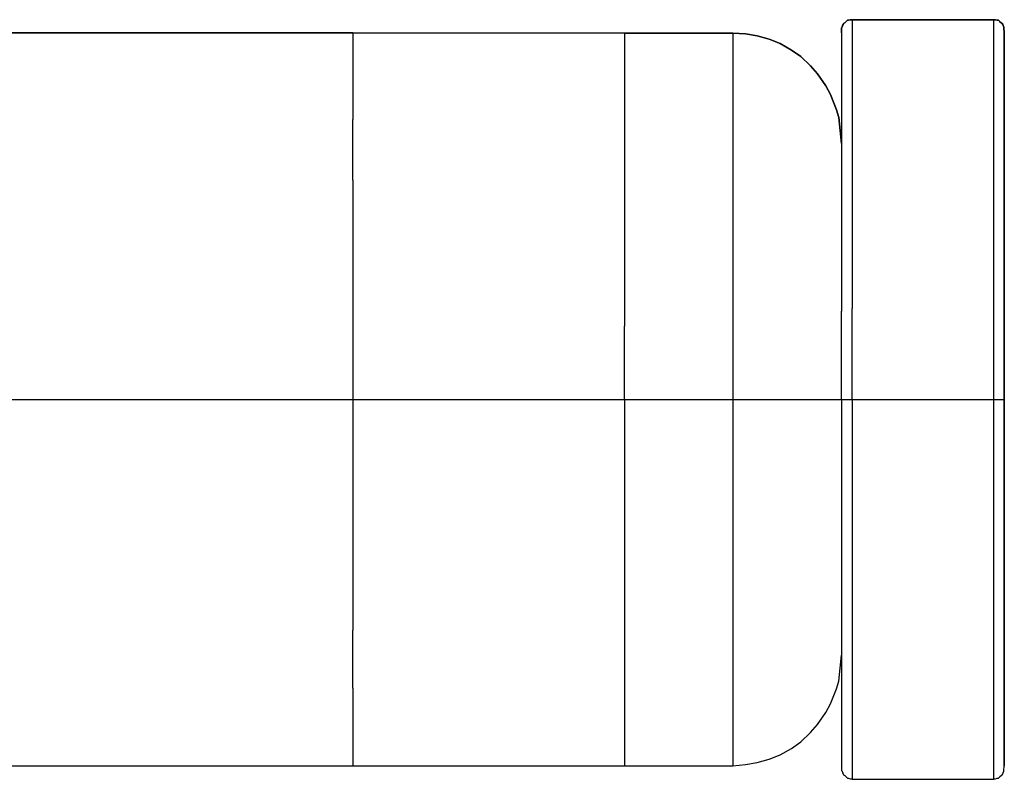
# Model space of a CAD drawing. Header units: inches. Extents: x 0 to 474, y -297 to 0.
# Tile 289 of 303: x 268.1 to 269.91, y -148.45 to -147.05. Entities that reach past the tile are written whole.
import ezdxf

# ---------------------------------------------------------------- set-up
doc = ezdxf.new("R2010")
doc.units = ezdxf.units.IN
doc.header["$MEASUREMENT"] = 0

msp = doc.modelspace()

# ---------------------------------------------------------------- linework, layer by layer
at = {"color": 7, "true_color": 0xffffff}
for p, q in [((269.6178, -147.0528), (269.6158, -147.0548)), ((269.6158, -147.0548), (269.6178, -147.0528)), ((269.6188, -147.0518), (269.6178, -147.0528)), ((269.6178, -147.0528), (269.6188, -147.0518)), ((269.6208, -147.0498), (269.6188, -147.0518)), ((269.6188, -147.0518), (269.6208, -147.0498)), ((269.6228, -147.0498), (269.6208, -147.0498)), ((269.6208, -147.0498), (269.6228, -147.0498)), ((269.6258, -147.0488), (269.6228, -147.0498)), ((269.6228, -147.0498), (269.6258, -147.0488)), ((269.6298, -147.0488), (269.6258, -147.0488)), ((269.6258, -147.0488), (269.6278, -147.0488)), ((269.6278, -147.0488), (269.6298, -147.0488)), ((269.8898, -147.0488), (269.6298, -147.0488)), ((269.6298, -147.0488), (269.6298, -147.0538)), ((269.6298, -147.0488), (269.7598, -147.0488)), ((269.6298, -147.0538), (269.6298, -147.0938)), ((269.7598, -147.0488), (269.8898, -147.0488)), ((269.8938, -147.0488), (269.8898, -147.0488)), ((269.8898, -147.0488), (269.8898, -147.0538)), ((269.8898, -147.0488), (269.8918, -147.0488)), ((269.8898, -147.0538), (269.8898, -147.0938)), ((269.8918, -147.0488), (269.8938, -147.0488)), ((269.8968, -147.0498), (269.8938, -147.0488)), ((269.8938, -147.0488), (269.8968, -147.0498)), ((269.8988, -147.0498), (269.8968, -147.0498)), ((269.8968, -147.0498), (269.8988, -147.0498)), ((269.9008, -147.0518), (269.8988, -147.0498)), ((269.8988, -147.0498), (269.9008, -147.0518)), ((269.9018, -147.0528), (269.9008, -147.0518)), ((269.9008, -147.0518), (269.9018, -147.0528)), ((269.9038, -147.0548), (269.9018, -147.0528)), ((269.9018, -147.0528), (269.9038, -147.0548)), ((269.6108, -147.0628), (269.6098, -147.0638)), ((269.6098, -147.0638), (269.6108, -147.0628)), ((269.6098, -147.0638), (269.6098, -147.0728)), ((269.6098, -147.0728), (269.6098, -147.0638)), ((269.6098, -147.0728), (269.6098, -147.0688)), ((269.6118, -147.0598), (269.6108, -147.0628)), ((269.6108, -147.0628), (269.6118, -147.0598)), ((269.6128, -147.0578), (269.6118, -147.0598)), ((269.6118, -147.0598), (269.6128, -147.0578)), ((269.6138, -147.0558), (269.6128, -147.0578)), ((269.6128, -147.0578), (269.6138, -147.0558)), ((269.6158, -147.0548), (269.6138, -147.0558)), ((269.6138, -147.0558), (269.6158, -147.0548)), ((269.9058, -147.0558), (269.9038, -147.0548)), ((269.9038, -147.0548), (269.9058, -147.0558)), ((269.9068, -147.0578), (269.9058, -147.0558)), ((269.9058, -147.0558), (269.9068, -147.0578)), ((269.9078, -147.0598), (269.9068, -147.0578)), ((269.9068, -147.0578), (269.9078, -147.0598)), ((269.9088, -147.0628), (269.9078, -147.0598)), ((269.9078, -147.0598), (269.9088, -147.0628)), ((269.9088, -147.0638), (269.9088, -147.0628)), ((269.9088, -147.0628), (269.9088, -147.0638)), ((269.9098, -147.0728), (269.9088, -147.0638)), ((269.9088, -147.0638), (269.9098, -147.0728)), ((269.9088, -147.0688), (269.9098, -147.0728)), ((268.7098, -147.0728), (266.9098, -147.0738)), ((266.9098, -147.0738), (268.7098, -147.0728)), ((269.2098, -147.0738), (268.7098, -147.0728)), ((268.7098, -147.0728), (268.7098, -147.0938)), ((268.7098, -147.0728), (269.2098, -147.0738)), ((269.4098, -147.0738), (269.2098, -147.0738)), ((269.2098, -147.0738), (269.2098, -147.0958)), ((269.2098, -147.0738), (269.2098, -147.0738)), ((269.2098, -147.0738), (269.2468, -147.0738)), ((269.2468, -147.0738), (269.4098, -147.0738)), ((269.4328, -147.0748), (269.4098, -147.0738)), ((269.4098, -147.0738), (269.4098, -147.0778)), ((269.4098, -147.0738), (269.4328, -147.0748)), ((269.4098, -147.0778), (269.4098, -147.1168)), ((269.4548, -147.0788), (269.4328, -147.0748)), ((269.4328, -147.0748), (269.4548, -147.0788)), ((269.4768, -147.0848), (269.4548, -147.0788)), ((269.4548, -147.0788), (269.4768, -147.0848)), ((269.4968, -147.0928), (269.4768, -147.0848)), ((269.4768, -147.0848), (269.4968, -147.0928)), ((269.6098, -147.0728), (269.6098, -147.2768)), ((269.6098, -147.0728), (269.6098, -147.1128)), ((269.9098, -147.7488), (269.9098, -147.0728)), ((269.9098, -147.0728), (269.9098, -147.1128)), ((268.7098, -147.0938), (268.7098, -147.1488)), ((269.2098, -147.0958), (269.2098, -147.1508)), ((269.5178, -147.1048), (269.4968, -147.0928)), ((269.4968, -147.0928), (269.5178, -147.1048)), ((269.5348, -147.1168), (269.5178, -147.1048)), ((269.5178, -147.1048), (269.5348, -147.1168)), ((269.6298, -147.0938), (269.6298, -147.1718)), ((269.8898, -147.0938), (269.8898, -147.1718)), ((269.4098, -147.1168), (269.4098, -147.1928)), ((269.5528, -147.1338), (269.5348, -147.1168)), ((269.5348, -147.1168), (269.5528, -147.1338)), ((269.6098, -147.1128), (269.6098, -147.1888)), ((269.9098, -147.1128), (269.9098, -147.1888)), ((269.5658, -147.1488), (269.5528, -147.1338)), ((269.5528, -147.1338), (269.5658, -147.1488)), ((268.7098, -147.1488), (268.7098, -147.2328)), ((269.2098, -147.1508), (269.2098, -147.2368)), ((269.5808, -147.1708), (269.5658, -147.1488)), ((269.5658, -147.1488), (269.5808, -147.1708)), ((269.5898, -147.1868), (269.5808, -147.1708)), ((269.5808, -147.1708), (269.5898, -147.1868)), ((269.6298, -147.1718), (269.6298, -147.2838)), ((269.8898, -147.1718), (269.8898, -147.2838)), ((269.4098, -147.1928), (269.4098, -147.3008)), ((269.6008, -147.2148), (269.5898, -147.1868)), ((269.5898, -147.1868), (269.6008, -147.2148)), ((269.6098, -147.1888), (269.6098, -147.2978)), ((269.9098, -147.1888), (269.9098, -147.2978)), ((269.6048, -147.2288), (269.6008, -147.2148)), ((269.6008, -147.2148), (269.6048, -147.2288)), ((268.7098, -147.3448), (268.7098, -147.2328)), ((269.6098, -147.2768), (269.6048, -147.2288)), ((269.6048, -147.2288), (269.6098, -147.2768)), ((269.6048, -147.2328), (269.6098, -147.2768)), ((269.2098, -147.2368), (269.2098, -147.3508)), ((269.6298, -147.2838), (269.6298, -147.4228)), ((269.8898, -147.2838), (269.8898, -147.4228)), ((269.4098, -147.3008), (269.4098, -147.4348)), ((269.6098, -147.2978), (269.6098, -147.4318)), ((269.9098, -147.2978), (269.9098, -147.4318)), ((268.7098, -147.3448), (268.7098, -147.4778)), ((269.2098, -147.3508), (269.2098, -147.4838)), ((269.4098, -147.4348), (269.4098, -147.5868)), ((269.6098, -147.4318), (269.6098, -147.5858)), ((269.6298, -147.4228), (269.6298, -147.5808)), ((269.8898, -147.4228), (269.8898, -147.5808)), ((269.9098, -147.4318), (269.9098, -147.5858)), ((268.7098, -147.4778), (268.7098, -147.6098)), ((269.2098, -147.4838), (269.2098, -147.6138)), ((269.4098, -147.5868), (269.4098, -147.7488)), ((269.6098, -147.7488), (269.6098, -147.5858)), ((269.6298, -147.7488), (269.6298, -147.5808)), ((269.8898, -147.5808), (269.8898, -147.7488)), ((269.9098, -147.5858), (269.9098, -147.7488)), ((268.7098, -147.6098), (268.7098, -147.7488)), ((269.2098, -147.7488), (269.2098, -147.6138)), ((266.9098, -147.7488), (268.7098, -147.7488)), ((268.7098, -147.7488), (268.7098, -147.9008)), ((268.7098, -147.7488), (269.2098, -147.7488)), ((269.2098, -147.7488), (269.2098, -147.9008)), ((269.2098, -147.7488), (269.4098, -147.7488)), ((269.4098, -147.7488), (269.4098, -147.9098)), ((269.4098, -147.7488), (269.4548, -147.7488)), ((269.4548, -147.7488), (269.4968, -147.7488)), ((269.4968, -147.7488), (269.5348, -147.7488)), ((269.5348, -147.7488), (269.5658, -147.7488)), ((269.5658, -147.7488), (269.5898, -147.7488)), ((269.5898, -147.7488), (269.6048, -147.7488)), ((269.6048, -147.7488), (269.6098, -147.7488)), ((269.6098, -147.7488), (269.6098, -147.9108)), ((269.6098, -147.7488), (269.6118, -147.7488)), ((269.6098, -147.7488), (269.6098, -147.7488)), ((269.6118, -147.7488), (269.6138, -147.7488)), ((269.6138, -147.7488), (269.6178, -147.7488)), ((269.6178, -147.7488), (269.6208, -147.7488)), ((269.6208, -147.7488), (269.6258, -147.7488)), ((269.6258, -147.7488), (269.6298, -147.7488)), ((269.6298, -147.7488), (269.6298, -147.9158)), ((269.6298, -147.7488), (269.8898, -147.7488)), ((269.8898, -147.7488), (269.8898, -147.9158)), ((269.8898, -147.7488), (269.8938, -147.7488)), ((269.8938, -147.7488), (269.8988, -147.7488)), ((269.8988, -147.7488), (269.9018, -147.7488)), ((269.9018, -147.7488), (269.9058, -147.7488)), ((269.9058, -147.7488), (269.9078, -147.7488)), ((269.9078, -147.7488), (269.9088, -147.7488)), ((269.9088, -147.7488), (269.9098, -147.7488)), ((269.9098, -148.4238), (269.9098, -147.7488)), ((269.9098, -147.7488), (269.9098, -147.9108)), ((268.7098, -147.9008), (268.7098, -148.0448)), ((269.2098, -147.9008), (269.2098, -148.0458)), ((269.4098, -147.9098), (269.4098, -148.0618)), ((269.6098, -147.9108), (269.6098, -148.0648)), ((269.6298, -147.9158), (269.6298, -148.0738)), ((269.8898, -147.9158), (269.8898, -148.0738)), ((269.9098, -147.9108), (269.9098, -148.0648)), ((268.7098, -148.0448), (268.7098, -148.1738)), ((269.2098, -148.0458), (269.2098, -148.1748)), ((269.4098, -148.0618), (269.4098, -148.1958)), ((269.6098, -148.0648), (269.6098, -148.1988)), ((269.9098, -148.0648), (269.9098, -148.1988)), ((269.6298, -148.0738), (269.6298, -148.2128)), ((269.8898, -148.0738), (269.8898, -148.2128)), ((268.7098, -148.2808), (268.7098, -148.1738)), ((269.2098, -148.1748), (269.2098, -148.2828)), ((269.4098, -148.1958), (269.4098, -148.3038)), ((269.6098, -148.1988), (269.6098, -148.3078)), ((269.6298, -148.2128), (269.6298, -148.3248)), ((269.8898, -148.2128), (269.8898, -148.3248)), ((269.9098, -148.1988), (269.9098, -148.3078)), ((269.6048, -148.2678), (269.6098, -148.2198)), ((269.6048, -148.2678), (269.6098, -148.2198)), ((269.6098, -148.2198), (269.6098, -148.4328)), ((269.6008, -148.2818), (269.6048, -148.2678)), ((269.6008, -148.2818), (269.6048, -148.2678)), ((268.7098, -148.2808), (268.7098, -148.3608)), ((269.2098, -148.2828), (269.2098, -148.3618)), ((269.5898, -148.3098), (269.6008, -148.2818)), ((269.5898, -148.3098), (269.6008, -148.2818)), ((269.4098, -148.3038), (269.4098, -148.3798)), ((269.5808, -148.3258), (269.5898, -148.3098)), ((269.5808, -148.3258), (269.5898, -148.3098)), ((269.6098, -148.3078), (269.6098, -148.3838)), ((269.9098, -148.3078), (269.9098, -148.3838)), ((269.5658, -148.3478), (269.5808, -148.3258)), ((269.5658, -148.3478), (269.5808, -148.3258)), ((269.6298, -148.3248), (269.6298, -148.4028)), ((269.8898, -148.3248), (269.8898, -148.4028)), ((269.5528, -148.3628), (269.5658, -148.3478)), ((269.5528, -148.3628), (269.5658, -148.3478)), ((268.7098, -148.3608), (268.7098, -148.4088)), ((269.2098, -148.3618), (269.2098, -148.4098)), ((269.5348, -148.3798), (269.5528, -148.3628)), ((269.5348, -148.3798), (269.5528, -148.3628)), ((269.4098, -148.3798), (269.4098, -148.4188)), ((269.4968, -148.4038), (269.5178, -148.3918)), ((269.4968, -148.4038), (269.5178, -148.3918)), ((269.5178, -148.3918), (269.5348, -148.3798)), ((269.5178, -148.3918), (269.5348, -148.3798)), ((269.6098, -148.3838), (269.6098, -148.4238)), ((269.9098, -148.3838), (269.9098, -148.4238)), ((268.7098, -148.4088), (268.7098, -148.4238)), ((269.2098, -148.4098), (269.2098, -148.4238)), ((269.4548, -148.4178), (269.4768, -148.4118)), ((269.4548, -148.4178), (269.4768, -148.4118)), ((269.4768, -148.4118), (269.4968, -148.4038)), ((269.4768, -148.4118), (269.4968, -148.4038)), ((269.6298, -148.4028), (269.6298, -148.4428)), ((269.8898, -148.4028), (269.8898, -148.4428)), ((266.9098, -148.4238), (268.7098, -148.4238)), ((266.9098, -148.4238), (268.7098, -148.4238)), ((268.7098, -148.4238), (269.2098, -148.4238)), ((268.7098, -148.4238), (269.2098, -148.4238)), ((269.2098, -148.4238), (269.4098, -148.4238)), ((269.2098, -148.4238), (269.2468, -148.4238)), ((269.2468, -148.4238), (269.4098, -148.4238)), ((269.4098, -148.4188), (269.4098, -148.4238)), ((269.4098, -148.4238), (269.4328, -148.4218)), ((269.4098, -148.4238), (269.4328, -148.4218)), ((269.4328, -148.4218), (269.4548, -148.4178)), ((269.4328, -148.4218), (269.4548, -148.4178)), ((269.6098, -148.4238), (269.6098, -148.4328)), ((269.6098, -148.4328), (269.6108, -148.4338)), ((269.6098, -148.4328), (269.6108, -148.4338)), ((269.9088, -148.4328), (269.9098, -148.4238)), ((269.9088, -148.4328), (269.9098, -148.4238)), ((269.9088, -148.4338), (269.9088, -148.4328)), ((269.9088, -148.4338), (269.9088, -148.4328)), ((269.6108, -148.4338), (269.6118, -148.4368)), ((269.6108, -148.4338), (269.6118, -148.4368)), ((269.6118, -148.4368), (269.6128, -148.4388)), ((269.6118, -148.4368), (269.6128, -148.4388)), ((269.6128, -148.4388), (269.6138, -148.4408)), ((269.6128, -148.4388), (269.6138, -148.4408)), ((269.6138, -148.4408), (269.6158, -148.4418)), ((269.6138, -148.4408), (269.6158, -148.4418)), ((269.6158, -148.4418), (269.6178, -148.4438)), ((269.6158, -148.4418), (269.6178, -148.4438)), ((269.6178, -148.4438), (269.6188, -148.4448)), ((269.6178, -148.4438), (269.6188, -148.4448)), ((269.6188, -148.4448), (269.6208, -148.4468)), ((269.6188, -148.4448), (269.6208, -148.4468)), ((269.6208, -148.4468), (269.6228, -148.4468)), ((269.6208, -148.4468), (269.6228, -148.4468)), ((269.6228, -148.4468), (269.6258, -148.4478)), ((269.6228, -148.4468), (269.6258, -148.4478)), ((269.6258, -148.4478), (269.6278, -148.4478)), ((269.6258, -148.4478), (269.6278, -148.4478)), ((269.6278, -148.4478), (269.6298, -148.4488)), ((269.6278, -148.4478), (269.6298, -148.4488)), ((269.6298, -148.4428), (269.6298, -148.4488)), ((269.6298, -148.4488), (269.8898, -148.4488)), ((269.6298, -148.4488), (269.7598, -148.4488)), ((269.7598, -148.4488), (269.8898, -148.4488)), ((269.8898, -148.4428), (269.8898, -148.4488)), ((269.8898, -148.4488), (269.8918, -148.4478)), ((269.8898, -148.4488), (269.8918, -148.4478)), ((269.8918, -148.4478), (269.8938, -148.4478)), ((269.8918, -148.4478), (269.8938, -148.4478)), ((269.8938, -148.4478), (269.8968, -148.4468)), ((269.8938, -148.4478), (269.8968, -148.4468)), ((269.8968, -148.4468), (269.8988, -148.4468)), ((269.8968, -148.4468), (269.8988, -148.4468)), ((269.8988, -148.4468), (269.9008, -148.4448)), ((269.8988, -148.4468), (269.9008, -148.4448)), ((269.9008, -148.4448), (269.9018, -148.4438)), ((269.9008, -148.4448), (269.9018, -148.4438)), ((269.9018, -148.4438), (269.9038, -148.4418)), ((269.9018, -148.4438), (269.9038, -148.4418)), ((269.9038, -148.4418), (269.9058, -148.4408)), ((269.9038, -148.4418), (269.9058, -148.4408)), ((269.9058, -148.4408), (269.9068, -148.4388)), ((269.9058, -148.4408), (269.9068, -148.4388)), ((269.9068, -148.4388), (269.9078, -148.4368)), ((269.9068, -148.4388), (269.9078, -148.4368)), ((269.9078, -148.4368), (269.9088, -148.4338)), ((269.9078, -148.4368), (269.9088, -148.4338))]:
    msp.add_line(p, q, dxfattribs=at)
at = {"color": 18, "true_color": 0x000000}
for p, q in [((269.6178, -147.0528), (269.6158, -147.0548)), ((269.6158, -147.0548), (269.6178, -147.0528)), ((269.6188, -147.0518), (269.6178, -147.0528)), ((269.6178, -147.0528), (269.6188, -147.0518)), ((269.6208, -147.0498), (269.6188, -147.0518)), ((269.6188, -147.0518), (269.6208, -147.0498)), ((269.6228, -147.0498), (269.6208, -147.0498)), ((269.6208, -147.0498), (269.6228, -147.0498)), ((269.6258, -147.0488), (269.6228, -147.0498)), ((269.6228, -147.0498), (269.6258, -147.0488)), ((269.6298, -147.0488), (269.6258, -147.0488)), ((269.6258, -147.0488), (269.6278, -147.0488)), ((269.6278, -147.0488), (269.6298, -147.0488)), ((269.8898, -147.0488), (269.6298, -147.0488)), ((269.6298, -147.0488), (269.6298, -147.0538)), ((269.6298, -147.0488), (269.7598, -147.0488)), ((269.6298, -147.0538), (269.6298, -147.0938)), ((269.7598, -147.0488), (269.8898, -147.0488)), ((269.8938, -147.0488), (269.8898, -147.0488)), ((269.8898, -147.0488), (269.8898, -147.0538)), ((269.8898, -147.0488), (269.8918, -147.0488)), ((269.8898, -147.0538), (269.8898, -147.0938)), ((269.8918, -147.0488), (269.8938, -147.0488)), ((269.8968, -147.0498), (269.8938, -147.0488)), ((269.8938, -147.0488), (269.8968, -147.0498)), ((269.8988, -147.0498), (269.8968, -147.0498)), ((269.8968, -147.0498), (269.8988, -147.0498)), ((269.9008, -147.0518), (269.8988, -147.0498)), ((269.8988, -147.0498), (269.9008, -147.0518)), ((269.9018, -147.0528), (269.9008, -147.0518)), ((269.9008, -147.0518), (269.9018, -147.0528)), ((269.9038, -147.0548), (269.9018, -147.0528)), ((269.9018, -147.0528), (269.9038, -147.0548)), ((269.6108, -147.0628), (269.6098, -147.0638)), ((269.6098, -147.0638), (269.6108, -147.0628)), ((269.6098, -147.0638), (269.6098, -147.0728)), ((269.6098, -147.0728), (269.6098, -147.0638)), ((269.6098, -147.0728), (269.6098, -147.0688)), ((269.6118, -147.0598), (269.6108, -147.0628)), ((269.6108, -147.0628), (269.6118, -147.0598)), ((269.6128, -147.0578), (269.6118, -147.0598)), ((269.6118, -147.0598), (269.6128, -147.0578)), ((269.6138, -147.0558), (269.6128, -147.0578)), ((269.6128, -147.0578), (269.6138, -147.0558)), ((269.6158, -147.0548), (269.6138, -147.0558)), ((269.6138, -147.0558), (269.6158, -147.0548)), ((269.9058, -147.0558), (269.9038, -147.0548)), ((269.9038, -147.0548), (269.9058, -147.0558)), ((269.9068, -147.0578), (269.9058, -147.0558)), ((269.9058, -147.0558), (269.9068, -147.0578)), ((269.9078, -147.0598), (269.9068, -147.0578)), ((269.9068, -147.0578), (269.9078, -147.0598)), ((269.9088, -147.0628), (269.9078, -147.0598)), ((269.9078, -147.0598), (269.9088, -147.0628)), ((269.9088, -147.0638), (269.9088, -147.0628)), ((269.9088, -147.0628), (269.9088, -147.0638)), ((269.9098, -147.0728), (269.9088, -147.0638)), ((269.9088, -147.0638), (269.9098, -147.0728)), ((269.9088, -147.0688), (269.9098, -147.0728)), ((268.7098, -147.0728), (266.9098, -147.0738)), ((266.9098, -147.0738), (268.7098, -147.0728)), ((269.2098, -147.0738), (268.7098, -147.0728)), ((268.7098, -147.0728), (268.7098, -147.0938)), ((268.7098, -147.0728), (269.2098, -147.0738)), ((269.4098, -147.0738), (269.2098, -147.0738)), ((269.2098, -147.0738), (269.2098, -147.0958)), ((269.2098, -147.0738), (269.2098, -147.0738)), ((269.2098, -147.0738), (269.2468, -147.0738)), ((269.2468, -147.0738), (269.4098, -147.0738)), ((269.4328, -147.0748), (269.4098, -147.0738)), ((269.4098, -147.0738), (269.4098, -147.0778)), ((269.4098, -147.0738), (269.4328, -147.0748)), ((269.4098, -147.0778), (269.4098, -147.1168)), ((269.4548, -147.0788), (269.4328, -147.0748)), ((269.4328, -147.0748), (269.4548, -147.0788)), ((269.4768, -147.0848), (269.4548, -147.0788)), ((269.4548, -147.0788), (269.4768, -147.0848)), ((269.4968, -147.0928), (269.4768, -147.0848)), ((269.4768, -147.0848), (269.4968, -147.0928)), ((269.6098, -147.0728), (269.6098, -147.2768)), ((269.6098, -147.0728), (269.6098, -147.1128)), ((269.9098, -147.7488), (269.9098, -147.0728)), ((269.9098, -147.0728), (269.9098, -147.1128)), ((268.7098, -147.0938), (268.7098, -147.1488)), ((269.2098, -147.0958), (269.2098, -147.1508)), ((269.5178, -147.1048), (269.4968, -147.0928)), ((269.4968, -147.0928), (269.5178, -147.1048)), ((269.5348, -147.1168), (269.5178, -147.1048)), ((269.5178, -147.1048), (269.5348, -147.1168)), ((269.6298, -147.0938), (269.6298, -147.1718)), ((269.8898, -147.0938), (269.8898, -147.1718)), ((269.4098, -147.1168), (269.4098, -147.1928)), ((269.5528, -147.1338), (269.5348, -147.1168)), ((269.5348, -147.1168), (269.5528, -147.1338)), ((269.6098, -147.1128), (269.6098, -147.1888)), ((269.9098, -147.1128), (269.9098, -147.1888)), ((269.5658, -147.1488), (269.5528, -147.1338)), ((269.5528, -147.1338), (269.5658, -147.1488)), ((268.7098, -147.1488), (268.7098, -147.2328)), ((269.2098, -147.1508), (269.2098, -147.2368)), ((269.5808, -147.1708), (269.5658, -147.1488)), ((269.5658, -147.1488), (269.5808, -147.1708)), ((269.5898, -147.1868), (269.5808, -147.1708)), ((269.5808, -147.1708), (269.5898, -147.1868)), ((269.6298, -147.1718), (269.6298, -147.2838)), ((269.8898, -147.1718), (269.8898, -147.2838)), ((269.4098, -147.1928), (269.4098, -147.3008)), ((269.6008, -147.2148), (269.5898, -147.1868)), ((269.5898, -147.1868), (269.6008, -147.2148)), ((269.6098, -147.1888), (269.6098, -147.2978)), ((269.9098, -147.1888), (269.9098, -147.2978)), ((269.6048, -147.2288), (269.6008, -147.2148)), ((269.6008, -147.2148), (269.6048, -147.2288)), ((268.7098, -147.3448), (268.7098, -147.2328)), ((269.6098, -147.2768), (269.6048, -147.2288)), ((269.6048, -147.2288), (269.6098, -147.2768)), ((269.6048, -147.2328), (269.6098, -147.2768)), ((269.2098, -147.2368), (269.2098, -147.3508)), ((269.6298, -147.2838), (269.6298, -147.4228)), ((269.8898, -147.2838), (269.8898, -147.4228)), ((269.4098, -147.3008), (269.4098, -147.4348)), ((269.6098, -147.2978), (269.6098, -147.4318)), ((269.9098, -147.2978), (269.9098, -147.4318)), ((268.7098, -147.3448), (268.7098, -147.4778)), ((269.2098, -147.3508), (269.2098, -147.4838)), ((269.4098, -147.4348), (269.4098, -147.5868)), ((269.6098, -147.4318), (269.6098, -147.5858)), ((269.6298, -147.4228), (269.6298, -147.5808)), ((269.8898, -147.4228), (269.8898, -147.5808)), ((269.9098, -147.4318), (269.9098, -147.5858)), ((268.7098, -147.4778), (268.7098, -147.6098)), ((269.2098, -147.4838), (269.2098, -147.6138)), ((269.4098, -147.5868), (269.4098, -147.7488)), ((269.6098, -147.7488), (269.6098, -147.5858)), ((269.6298, -147.7488), (269.6298, -147.5808)), ((269.8898, -147.5808), (269.8898, -147.7488)), ((269.9098, -147.5858), (269.9098, -147.7488)), ((268.7098, -147.6098), (268.7098, -147.7488)), ((269.2098, -147.7488), (269.2098, -147.6138)), ((266.9098, -147.7488), (268.7098, -147.7488)), ((268.7098, -147.7488), (268.7098, -147.9008)), ((268.7098, -147.7488), (269.2098, -147.7488)), ((269.2098, -147.7488), (269.2098, -147.9008)), ((269.2098, -147.7488), (269.4098, -147.7488)), ((269.4098, -147.7488), (269.4098, -147.9098)), ((269.4098, -147.7488), (269.4548, -147.7488)), ((269.4548, -147.7488), (269.4968, -147.7488)), ((269.4968, -147.7488), (269.5348, -147.7488)), ((269.5348, -147.7488), (269.5658, -147.7488)), ((269.5658, -147.7488), (269.5898, -147.7488)), ((269.5898, -147.7488), (269.6048, -147.7488)), ((269.6048, -147.7488), (269.6098, -147.7488)), ((269.6098, -147.7488), (269.6098, -147.9108)), ((269.6098, -147.7488), (269.6118, -147.7488)), ((269.6098, -147.7488), (269.6098, -147.7488)), ((269.6118, -147.7488), (269.6138, -147.7488)), ((269.6138, -147.7488), (269.6178, -147.7488)), ((269.6178, -147.7488), (269.6208, -147.7488)), ((269.6208, -147.7488), (269.6258, -147.7488)), ((269.6258, -147.7488), (269.6298, -147.7488)), ((269.6298, -147.7488), (269.6298, -147.9158)), ((269.6298, -147.7488), (269.8898, -147.7488)), ((269.8898, -147.7488), (269.8898, -147.9158)), ((269.8898, -147.7488), (269.8938, -147.7488)), ((269.8938, -147.7488), (269.8988, -147.7488)), ((269.8988, -147.7488), (269.9018, -147.7488)), ((269.9018, -147.7488), (269.9058, -147.7488)), ((269.9058, -147.7488), (269.9078, -147.7488)), ((269.9078, -147.7488), (269.9088, -147.7488)), ((269.9088, -147.7488), (269.9098, -147.7488)), ((269.9098, -148.4238), (269.9098, -147.7488)), ((269.9098, -147.7488), (269.9098, -147.9108)), ((268.7098, -147.9008), (268.7098, -148.0448)), ((269.2098, -147.9008), (269.2098, -148.0458)), ((269.4098, -147.9098), (269.4098, -148.0618)), ((269.6098, -147.9108), (269.6098, -148.0648)), ((269.6298, -147.9158), (269.6298, -148.0738)), ((269.8898, -147.9158), (269.8898, -148.0738)), ((269.9098, -147.9108), (269.9098, -148.0648)), ((268.7098, -148.0448), (268.7098, -148.1738)), ((269.2098, -148.0458), (269.2098, -148.1748)), ((269.4098, -148.0618), (269.4098, -148.1958)), ((269.6098, -148.0648), (269.6098, -148.1988)), ((269.9098, -148.0648), (269.9098, -148.1988)), ((269.6298, -148.0738), (269.6298, -148.2128)), ((269.8898, -148.0738), (269.8898, -148.2128)), ((268.7098, -148.2808), (268.7098, -148.1738)), ((269.2098, -148.1748), (269.2098, -148.2828)), ((269.4098, -148.1958), (269.4098, -148.3038)), ((269.6098, -148.1988), (269.6098, -148.3078)), ((269.6298, -148.2128), (269.6298, -148.3248)), ((269.8898, -148.2128), (269.8898, -148.3248)), ((269.9098, -148.1988), (269.9098, -148.3078)), ((269.6048, -148.2678), (269.6098, -148.2198)), ((269.6048, -148.2678), (269.6098, -148.2198)), ((269.6098, -148.2198), (269.6098, -148.4328)), ((269.6008, -148.2818), (269.6048, -148.2678)), ((269.6008, -148.2818), (269.6048, -148.2678)), ((268.7098, -148.2808), (268.7098, -148.3608)), ((269.2098, -148.2828), (269.2098, -148.3618)), ((269.5898, -148.3098), (269.6008, -148.2818)), ((269.5898, -148.3098), (269.6008, -148.2818)), ((269.4098, -148.3038), (269.4098, -148.3798)), ((269.5808, -148.3258), (269.5898, -148.3098)), ((269.5808, -148.3258), (269.5898, -148.3098)), ((269.6098, -148.3078), (269.6098, -148.3838)), ((269.9098, -148.3078), (269.9098, -148.3838)), ((269.5658, -148.3478), (269.5808, -148.3258)), ((269.5658, -148.3478), (269.5808, -148.3258)), ((269.6298, -148.3248), (269.6298, -148.4028)), ((269.8898, -148.3248), (269.8898, -148.4028)), ((269.5528, -148.3628), (269.5658, -148.3478)), ((269.5528, -148.3628), (269.5658, -148.3478)), ((268.7098, -148.3608), (268.7098, -148.4088)), ((269.2098, -148.3618), (269.2098, -148.4098)), ((269.5348, -148.3798), (269.5528, -148.3628)), ((269.5348, -148.3798), (269.5528, -148.3628)), ((269.4098, -148.3798), (269.4098, -148.4188)), ((269.4968, -148.4038), (269.5178, -148.3918)), ((269.4968, -148.4038), (269.5178, -148.3918)), ((269.5178, -148.3918), (269.5348, -148.3798)), ((269.5178, -148.3918), (269.5348, -148.3798)), ((269.6098, -148.3838), (269.6098, -148.4238)), ((269.9098, -148.3838), (269.9098, -148.4238)), ((268.7098, -148.4088), (268.7098, -148.4238)), ((269.2098, -148.4098), (269.2098, -148.4238)), ((269.4548, -148.4178), (269.4768, -148.4118)), ((269.4548, -148.4178), (269.4768, -148.4118)), ((269.4768, -148.4118), (269.4968, -148.4038)), ((269.4768, -148.4118), (269.4968, -148.4038)), ((269.6298, -148.4028), (269.6298, -148.4428)), ((269.8898, -148.4028), (269.8898, -148.4428)), ((266.9098, -148.4238), (268.7098, -148.4238)), ((266.9098, -148.4238), (268.7098, -148.4238)), ((268.7098, -148.4238), (269.2098, -148.4238)), ((268.7098, -148.4238), (269.2098, -148.4238)), ((269.2098, -148.4238), (269.4098, -148.4238)), ((269.2098, -148.4238), (269.2468, -148.4238)), ((269.2468, -148.4238), (269.4098, -148.4238)), ((269.4098, -148.4188), (269.4098, -148.4238)), ((269.4098, -148.4238), (269.4328, -148.4218)), ((269.4098, -148.4238), (269.4328, -148.4218)), ((269.4328, -148.4218), (269.4548, -148.4178)), ((269.4328, -148.4218), (269.4548, -148.4178)), ((269.6098, -148.4238), (269.6098, -148.4328)), ((269.6098, -148.4328), (269.6108, -148.4338)), ((269.6098, -148.4328), (269.6108, -148.4338)), ((269.9088, -148.4328), (269.9098, -148.4238)), ((269.9088, -148.4328), (269.9098, -148.4238)), ((269.9088, -148.4338), (269.9088, -148.4328)), ((269.9088, -148.4338), (269.9088, -148.4328)), ((269.6108, -148.4338), (269.6118, -148.4368)), ((269.6108, -148.4338), (269.6118, -148.4368)), ((269.6118, -148.4368), (269.6128, -148.4388)), ((269.6118, -148.4368), (269.6128, -148.4388)), ((269.6128, -148.4388), (269.6138, -148.4408)), ((269.6128, -148.4388), (269.6138, -148.4408)), ((269.6138, -148.4408), (269.6158, -148.4418)), ((269.6138, -148.4408), (269.6158, -148.4418)), ((269.6158, -148.4418), (269.6178, -148.4438)), ((269.6158, -148.4418), (269.6178, -148.4438)), ((269.6178, -148.4438), (269.6188, -148.4448)), ((269.6178, -148.4438), (269.6188, -148.4448)), ((269.6188, -148.4448), (269.6208, -148.4468)), ((269.6188, -148.4448), (269.6208, -148.4468)), ((269.6208, -148.4468), (269.6228, -148.4468)), ((269.6208, -148.4468), (269.6228, -148.4468)), ((269.6228, -148.4468), (269.6258, -148.4478)), ((269.6228, -148.4468), (269.6258, -148.4478)), ((269.6258, -148.4478), (269.6278, -148.4478)), ((269.6258, -148.4478), (269.6278, -148.4478)), ((269.6278, -148.4478), (269.6298, -148.4488)), ((269.6278, -148.4478), (269.6298, -148.4488)), ((269.6298, -148.4428), (269.6298, -148.4488)), ((269.6298, -148.4488), (269.8898, -148.4488)), ((269.6298, -148.4488), (269.7598, -148.4488)), ((269.7598, -148.4488), (269.8898, -148.4488)), ((269.8898, -148.4428), (269.8898, -148.4488)), ((269.8898, -148.4488), (269.8918, -148.4478)), ((269.8898, -148.4488), (269.8918, -148.4478)), ((269.8918, -148.4478), (269.8938, -148.4478)), ((269.8918, -148.4478), (269.8938, -148.4478)), ((269.8938, -148.4478), (269.8968, -148.4468)), ((269.8938, -148.4478), (269.8968, -148.4468)), ((269.8968, -148.4468), (269.8988, -148.4468)), ((269.8968, -148.4468), (269.8988, -148.4468)), ((269.8988, -148.4468), (269.9008, -148.4448)), ((269.8988, -148.4468), (269.9008, -148.4448)), ((269.9008, -148.4448), (269.9018, -148.4438)), ((269.9008, -148.4448), (269.9018, -148.4438)), ((269.9018, -148.4438), (269.9038, -148.4418)), ((269.9018, -148.4438), (269.9038, -148.4418)), ((269.9038, -148.4418), (269.9058, -148.4408)), ((269.9038, -148.4418), (269.9058, -148.4408)), ((269.9058, -148.4408), (269.9068, -148.4388)), ((269.9058, -148.4408), (269.9068, -148.4388)), ((269.9068, -148.4388), (269.9078, -148.4368)), ((269.9068, -148.4388), (269.9078, -148.4368)), ((269.9078, -148.4368), (269.9088, -148.4338)), ((269.9078, -148.4368), (269.9088, -148.4338))]:
    msp.add_line(p, q, dxfattribs=at)

doc.saveas('drawing.dxf')
